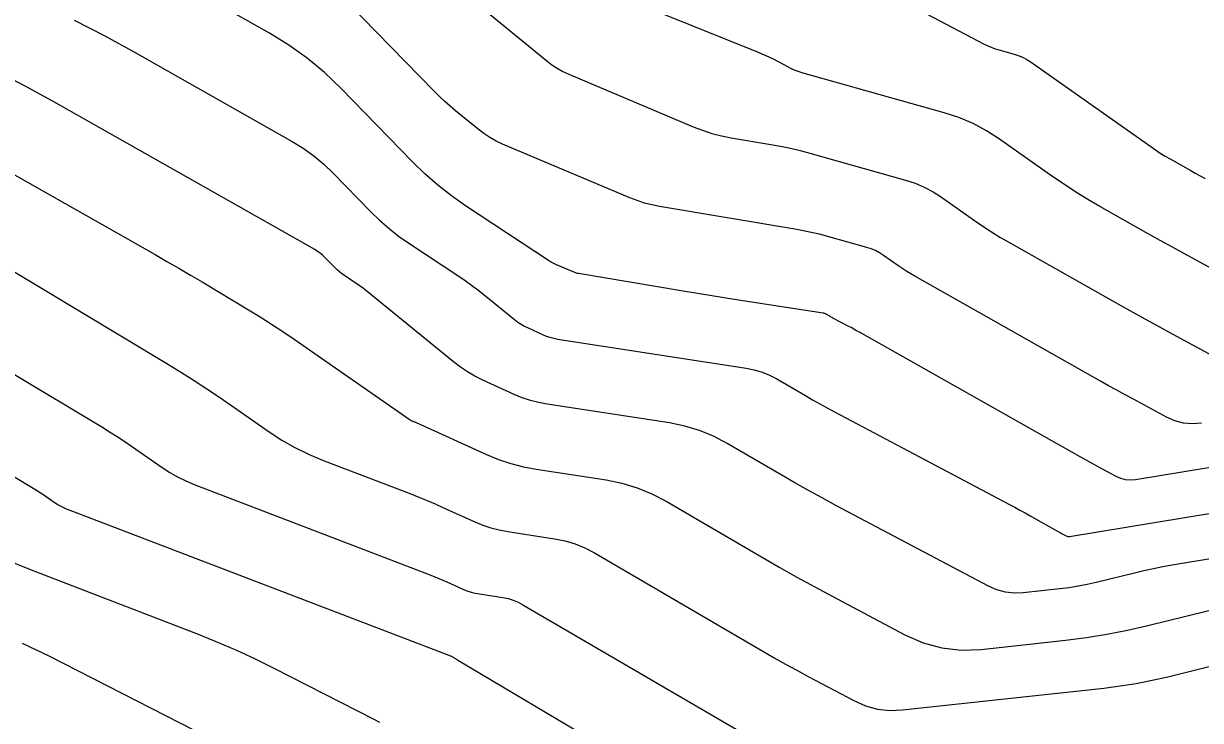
# Model space of a CAD drawing. Extents: x 1354696 to 1366163, y 660729 to 670380.
# Drawn here: x 1360076.9 to 1360163.1, y 664079 to 664130.1 of the extents above; entities that cross this region are included whole.
import ezdxf

# ---------------------------------------------------------------- set-up
doc = ezdxf.new("R2010")
doc.units = 0
doc.layers.add('R_Contours', color=7, linetype='Continuous')

msp = doc.modelspace()

# ---------------------------------------------------------------- linework, layer by layer
at = {"layer": 'R_Contours'}
for points in [[(1360098.234, 664141.256), (1360115.233, 664127.338), (1360115.61, 664127.051), (1360116.004, 664126.793), (1360116.416, 664126.564), (1360116.846, 664126.365), (1360125.963, 664122.513), (1360126.643, 664122.249), (1360127.335, 664122.025), (1360128.039, 664121.842), (1360128.755, 664121.7), (1360131.643, 664121.215), (1360132.363, 664121.083), (1360133.079, 664120.933), (1360133.79, 664120.764), (1360134.497, 664120.575), (1360141.515, 664118.603), (1360142.214, 664118.375), (1360142.887, 664118.089), (1360143.533, 664117.747), (1360144.152, 664117.348), (1360146.574, 664115.64), (1360147.184, 664115.221), (1360147.805, 664114.817), (1360148.435, 664114.43), (1360149.076, 664114.058), (1360157.29, 664109.426), (1360158.162, 664108.936), (1360159.037, 664108.45), (1360159.913, 664107.968), (1360160.792, 664107.489), (1360164.31, 664105.582)], [(1360130.219, 664137.575), (1360147.224, 664128.591), (1360147.501, 664128.454), (1360147.783, 664128.332), (1360148.072, 664128.226), (1360148.367, 664128.135), (1360149.558, 664127.8), (1360149.85, 664127.704), (1360150.131, 664127.585), (1360150.401, 664127.442), (1360150.66, 664127.276), (1360159.481, 664121.053), (1360159.828, 664120.814), (1360160.181, 664120.585), (1360160.539, 664120.365), (1360160.903, 664120.153), (1360162.37, 664119.326), (1360162.737, 664119.12), (1360163.106, 664118.915), (1360163.474, 664118.712)], [(1360163.204, 664100.805), (1360162.533, 664100.748), (1360161.881, 664100.801), (1360161.247, 664100.964), (1360160.632, 664101.237), (1360158.209, 664102.551), (1360157.604, 664102.881), (1360157, 664103.213), (1360156.398, 664103.548), (1360155.797, 664103.885), (1360142.194, 664111.556), (1360141.896, 664111.729), (1360141.602, 664111.91), (1360141.313, 664112.098), (1360141.028, 664112.293), (1360139.899, 664113.089), (1360139.611, 664113.275), (1360139.31, 664113.435), (1360138.996, 664113.568), (1360138.67, 664113.674), (1360135.89, 664114.456), (1360135.314, 664114.609), (1360134.735, 664114.747), (1360134.152, 664114.869), (1360133.565, 664114.976), (1360123.487, 664116.672), (1360122.931, 664116.782), (1360122.385, 664116.924), (1360121.847, 664117.097), (1360121.319, 664117.303), (1360112.003, 664121.239), (1360111.523, 664121.461), (1360111.063, 664121.717), (1360110.623, 664122.005), (1360110.202, 664122.325), (1360108.558, 664123.671), (1360108.152, 664124.013), (1360107.757, 664124.366), (1360107.371, 664124.73), (1360106.995, 664125.105), (1360098.56, 664133.768)], [(1360172.47, 664098.983), (1360158.364, 664096.656), (1360157.996, 664096.625), (1360157.639, 664096.654), (1360157.291, 664096.743), (1360156.954, 664096.893), (1360155.626, 664097.613), (1360155.294, 664097.794), (1360154.963, 664097.976), (1360154.633, 664098.16), (1360154.303, 664098.345), (1360138.137, 664107.461), (1360137.933, 664107.575), (1360137.729, 664107.688), (1360137.523, 664107.799), (1360137.317, 664107.909), (1360136.2, 664108.501), (1360136.14, 664108.533), (1360136.08, 664108.566), (1360136.02, 664108.599), (1360135.961, 664108.633), (1360135.725, 664108.771), (1360135.665, 664108.802), (1360135.603, 664108.828), (1360135.539, 664108.847), (1360135.472, 664108.86), (1360129.284, 664109.812), (1360128.23, 664109.976), (1360127.177, 664110.144), (1360126.125, 664110.315), (1360125.073, 664110.49), (1360117.565, 664111.753), (1360117.494, 664111.767), (1360117.424, 664111.785), (1360117.354, 664111.808), (1360117.286, 664111.834), (1360115.956, 664112.396), (1360115.804, 664112.465), (1360115.655, 664112.54), (1360115.509, 664112.622), (1360115.368, 664112.711), (1360109.291, 664116.725), (1360108.253, 664117.451), (1360107.259, 664118.23), (1360106.308, 664119.061), (1360105.401, 664119.944), (1360100.164, 664125.322), (1360098.963, 664126.472), (1360097.69, 664127.529), (1360096.345, 664128.492), (1360094.928, 664129.362), (1360089.115, 664132.654)], [(1360168.95, 664109.405), (1360162.857, 664112.708), (1360161.964, 664113.195), (1360161.072, 664113.685), (1360160.183, 664114.179), (1360159.295, 664114.677), (1360155.75, 664116.677), (1360154.87, 664117.187), (1360154.004, 664117.72), (1360153.152, 664118.274), (1360152.314, 664118.85), (1360148.405, 664121.607), (1360147.456, 664122.219), (1360146.465, 664122.744), (1360145.433, 664123.181), (1360144.359, 664123.532), (1360134.008, 664126.441), (1360133.722, 664126.53), (1360133.441, 664126.633), (1360133.166, 664126.752), (1360132.898, 664126.885), (1360131.834, 664127.447), (1360131.567, 664127.584), (1360131.296, 664127.714), (1360131.022, 664127.836), (1360130.745, 664127.952), (1360121.032, 664131.871)], [(1360080.611, 664130.31), (1360082.857, 664129.167), (1360085.07, 664127.957), (1360096.578, 664121.439), (1360097.392, 664120.939), (1360098.164, 664120.386), (1360098.895, 664119.779), (1360099.585, 664119.119), (1360102.315, 664116.315), (1360102.973, 664115.674), (1360103.663, 664115.072), (1360104.384, 664114.507), (1360105.137, 664113.981), (1360108.782, 664111.572), (1360109.26, 664111.248), (1360109.729, 664110.912), (1360110.19, 664110.565), (1360110.642, 664110.206), (1360112.876, 664108.386), (1360113.107, 664108.209), (1360113.348, 664108.048), (1360113.6, 664107.904), (1360113.861, 664107.775), (1360114.926, 664107.292), (1360115.195, 664107.181), (1360115.469, 664107.089), (1360115.75, 664107.016), (1360116.036, 664106.962), (1360129.848, 664104.838), (1360130.438, 664104.719), (1360131.009, 664104.547), (1360131.561, 664104.321), (1360132.094, 664104.043), (1360134.188, 664102.821), (1360134.713, 664102.518), (1360135.242, 664102.22), (1360135.773, 664101.929), (1360136.307, 664101.642), (1360149.131, 664094.852), (1360149.514, 664094.648), (1360149.896, 664094.441), (1360150.277, 664094.231), (1360150.656, 664094.019), (1360152.81, 664092.804), (1360152.868, 664092.772), (1360152.926, 664092.739), (1360152.984, 664092.707), (1360153.043, 664092.676), (1360153.276, 664092.549), (1360153.335, 664092.523), (1360153.396, 664092.507), (1360153.459, 664092.502), (1360153.524, 664092.507), (1360172.363, 664095.615)], [(1360172.255, 664092.247), (1360161.063, 664090.4), (1360160.366, 664090.278), (1360159.672, 664090.143), (1360158.98, 664089.993), (1360158.291, 664089.83), (1360155.477, 664089.135), (1360154.82, 664088.985), (1360154.158, 664088.856), (1360153.493, 664088.75), (1360152.824, 664088.666), (1360150.139, 664088.374), (1360149.477, 664088.349), (1360148.834, 664088.422), (1360148.209, 664088.592), (1360147.603, 664088.86), (1360136.414, 664094.784), (1360135.406, 664095.324), (1360134.403, 664095.875), (1360133.406, 664096.436), (1360132.415, 664097.008), (1360128.462, 664099.314), (1360127.456, 664099.841), (1360126.414, 664100.266), (1360125.337, 664100.591), (1360124.224, 664100.815), (1360115.267, 664102.193), (1360114.646, 664102.31), (1360114.036, 664102.469), (1360113.439, 664102.669), (1360112.855, 664102.91), (1360110.541, 664103.96), (1360109.973, 664104.239), (1360109.427, 664104.554), (1360108.902, 664104.903), (1360108.399, 664105.287), (1360101.963, 664110.532), (1360101.779, 664110.678), (1360101.591, 664110.819), (1360101.4, 664110.956), (1360101.206, 664111.088), (1360100.42, 664111.607), (1360100.228, 664111.742), (1360100.044, 664111.886), (1360099.867, 664112.04), (1360099.699, 664112.204), (1360099.002, 664112.92), (1360098.825, 664113.089), (1360098.638, 664113.244), (1360098.441, 664113.385), (1360098.233, 664113.513), (1360078.949, 664124.435), (1360077.033, 664125.483), (1360075.088, 664126.473)], [(1360072.048, 664121.356), (1360086.546, 664113.144), (1360087.409, 664112.652), (1360088.268, 664112.155), (1360089.124, 664111.653), (1360089.978, 664111.145), (1360093.384, 664109.105), (1360094.231, 664108.587), (1360095.07, 664108.056), (1360095.899, 664107.511), (1360096.718, 664106.952), (1360105.22, 664101.046), (1360105.255, 664101.024), (1360105.291, 664101.003), (1360105.327, 664100.985), (1360105.365, 664100.97), (1360105.519, 664100.911), (1360105.558, 664100.896), (1360105.596, 664100.88), (1360105.634, 664100.864), (1360105.671, 664100.847), (1360110.823, 664098.511), (1360111.703, 664098.147), (1360112.602, 664097.846), (1360113.52, 664097.607), (1360114.456, 664097.43), (1360119.585, 664096.642), (1360120.736, 664096.41), (1360121.851, 664096.073), (1360122.929, 664095.633), (1360123.97, 664095.089), (1360130.97, 664091.004), (1360132.263, 664090.258), (1360133.563, 664089.526), (1360134.871, 664088.808), (1360136.186, 664088.103), (1360141.462, 664085.309), (1360142.802, 664084.718), (1360144.182, 664084.343), (1360145.604, 664084.181), (1360147.068, 664084.235), (1360153.245, 664084.907), (1360154.765, 664085.098), (1360156.276, 664085.34), (1360157.778, 664085.632), (1360159.271, 664085.974), (1360167.905, 664088.106)], [(1360074.256, 664113.051), (1360087.53, 664105.101), (1360088.476, 664104.523), (1360089.413, 664103.93), (1360090.339, 664103.32), (1360091.255, 664102.695), (1360094.9, 664100.164), (1360095.826, 664099.561), (1360096.784, 664099.016), (1360097.773, 664098.531), (1360098.793, 664098.105), (1360105.277, 664095.621), (1360105.871, 664095.388), (1360106.461, 664095.147), (1360107.048, 664094.897), (1360107.631, 664094.637), (1360109.956, 664093.583), (1360110.544, 664093.34), (1360111.144, 664093.139), (1360111.756, 664092.98), (1360112.38, 664092.862), (1360115.803, 664092.336), (1360116.571, 664092.181), (1360117.315, 664091.957), (1360118.034, 664091.663), (1360118.728, 664091.3), (1360131.068, 664084.099), (1360131.889, 664083.626), (1360132.714, 664083.161), (1360133.544, 664082.705), (1360134.379, 664082.258), (1360137.729, 664080.484), (1360138.579, 664080.109), (1360139.456, 664079.871), (1360140.359, 664079.768), (1360141.287, 664079.802), (1360156.05, 664081.408), (1360157.232, 664081.556), (1360158.407, 664081.744), (1360159.576, 664081.971), (1360160.737, 664082.238), (1360165.412, 664083.392)], [(1360062.56, 664112.547), (1360082.635, 664100.522), (1360083.204, 664100.175), (1360083.766, 664099.819), (1360084.322, 664099.453), (1360084.873, 664099.078), (1360087.061, 664097.558), (1360087.617, 664097.195), (1360088.193, 664096.868), (1360088.787, 664096.577), (1360089.399, 664096.321), (1360106.744, 664089.677), (1360107.042, 664089.56), (1360107.338, 664089.439), (1360107.632, 664089.314), (1360107.924, 664089.184), (1360109.09, 664088.655), (1360109.384, 664088.534), (1360109.685, 664088.433), (1360109.992, 664088.353), (1360110.305, 664088.294), (1360112.02, 664088.03), (1360112.406, 664087.952), (1360112.778, 664087.84), (1360113.139, 664087.693), (1360113.487, 664087.511), (1360131.166, 664077.195)], [(1360129.81, 664070.899), (1360108.778, 664083.41), (1360108.724, 664083.442), (1360108.671, 664083.473), (1360108.617, 664083.505), (1360108.564, 664083.536), (1360108.246, 664083.722), (1360108.242, 664083.723), (1360108.238, 664083.724), (1360108.228, 664083.726), (1360108.223, 664083.728), (1360108.211, 664083.733), (1360080.005, 664094.537), (1360079.8, 664094.623), (1360079.601, 664094.721), (1360079.409, 664094.83), (1360079.222, 664094.951), (1360078.49, 664095.46), (1360078.306, 664095.586), (1360078.12, 664095.708), (1360077.931, 664095.827), (1360077.741, 664095.943), (1360072.601, 664099.022)], [(1360103.006, 664078.885), (1360102.601, 664079.094), (1360095.273, 664082.835), (1360093.908, 664083.51), (1360092.527, 664084.149), (1360091.13, 664084.751), (1360089.716, 664085.317), (1360077.479, 664090.035), (1360075.311, 664090.922)], [(1360076.795, 664084.691), (1360077.778, 664084.237), (1360078.75, 664083.756), (1360096.954, 664074.462)]]:
    msp.add_lwpolyline(points, dxfattribs=at)

doc.saveas('drawing.dxf')
